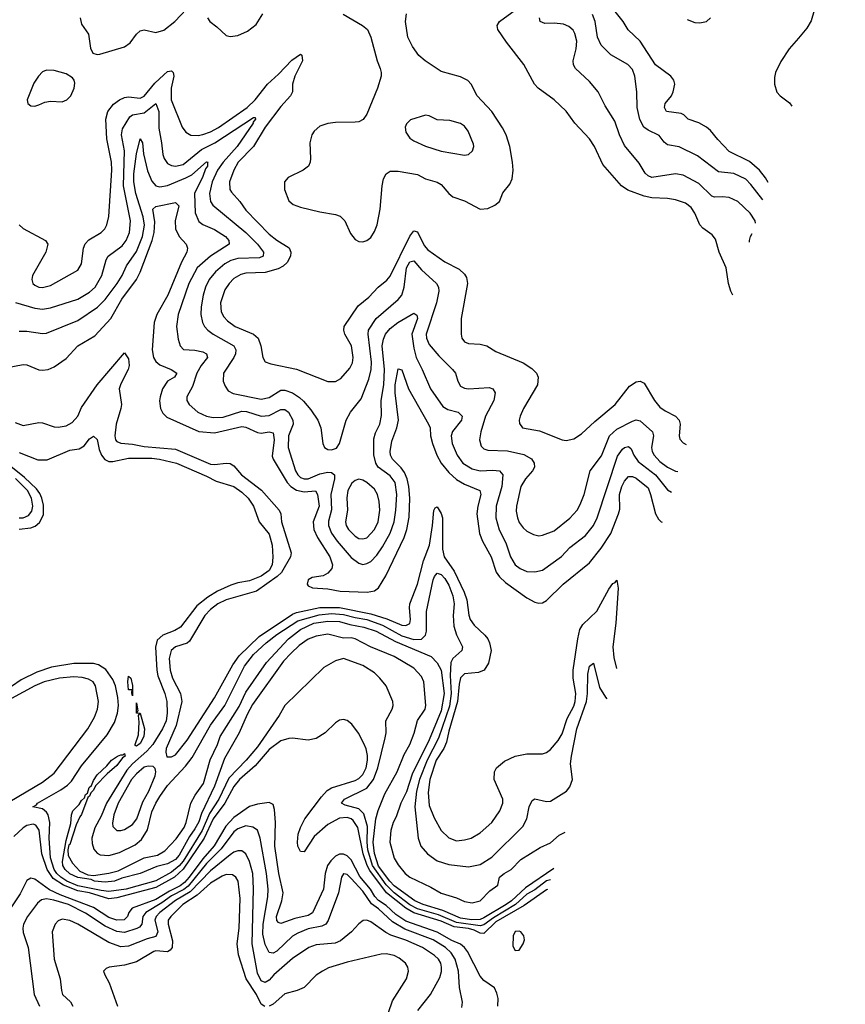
# Model space of a CAD drawing. Header units: inches. Extents: x 1305375 to 1407406, y 744550 to 841633.
# Tile 353 of 509: x 1396013 to 1400240, y 784200 to 789240. Entities that reach past the tile are written whole.
import ezdxf

# ---------------------------------------------------------------- set-up
doc = ezdxf.new("R2010")
doc.units = ezdxf.units.IN
doc.header["$MEASUREMENT"] = 0
doc.layers.add('B3798', color=7, linetype='Continuous')
doc.layers.add('B4708', color=7, linetype='Continuous')

msp = doc.modelspace()

# ---------------------------------------------------------------- linework, layer by layer
at = {"layer": 'B3798', "color": 5}
for points, elevation in [([(1396323.2, 789250), (1396330, 789216.3), (1396365.1, 789165.1), (1396374.8, 789094.8), (1396388.1, 789068.1), (1396410, 789060.9), (1396423.6, 789063.6), (1396550, 789101.5), (1396578, 789122), (1396610, 789165.2), (1396630, 789182.2), (1396650, 789187.2), (1396710, 789174), (1396750, 789186.4), (1396806.4, 789230), (1396867.1, 789292.9)], 1020), ([(1399664.4, 787829.4), (1399653.3, 787850), (1399641.4, 787890), (1399630.8, 787970), (1399594, 788050), (1399576.1, 788116.1), (1399558.6, 788138.6), (1399510, 788173.3), (1399495, 788190), (1399469.3, 788249.3), (1399450, 788278.7), (1399421.2, 788301.2), (1399370, 788318.3), (1399330, 788325.2), (1399250, 788327.5), (1399210, 788336.2), (1399126.7, 788366.7), (1399093.5, 788390), (1398997.9, 788497.9), (1398955.9, 788590), (1398930, 788629.7), (1398854.5, 788710), (1398810, 788772.4), (1398749.7, 788830), (1398667.6, 788890), (1398648.9, 788910), (1398594, 789010), (1398504.5, 789124.5), (1398460.9, 789190), (1398458, 789210), (1398469.7, 789230), (1398550.7, 789290)], 980), ([(1399844.6, 788406.6), (1399831.7, 788430), (1399800.4, 788470), (1399750, 788513.7), (1399645.6, 788565.6), (1399586.7, 788626.8), (1399550, 788672.8), (1399529.9, 788689.9), (1399490, 788711.6), (1399435.8, 788730), (1399412.9, 788752.9), (1399399.8, 788759.8), (1399324.7, 788770), (1399313.5, 788790), (1399318.5, 788810), (1399349.8, 788850), (1399358.4, 788870), (1399367.7, 788910), (1399362.4, 788930), (1399346.2, 788950), (1399268.7, 789008.7), (1399190, 789129.8), (1399127.5, 789187.5), (1399102.8, 789230), (1399025.5, 789325.5)], 920), ([(1396975, 789250), (1396985.7, 789230), (1397022.8, 789202.8), (1397070, 789159.1), (1397090, 789154.2), (1397130, 789158.8), (1397178.5, 789181.5), (1397224.4, 789215.6), (1397257.8, 789270)], 1020), ([(1397668.9, 789268.9), (1397768, 789210), (1397793.7, 789190), (1397810, 789150.8), (1397842.3, 789030), (1397858.9, 788990), (1397864, 788970), (1397862.8, 788950), (1397844.7, 788890), (1397790, 788757), (1397771.6, 788728.4), (1397750, 788717.4), (1397730, 788714.5), (1397630, 788714.2), (1397590, 788709.2), (1397550, 788694.5), (1397521.2, 788670), (1397509.3, 788650), (1397499, 788610), (1397502.5, 788530), (1397500.2, 788510), (1397491.1, 788490), (1397464.6, 788470), (1397387.4, 788432.6), (1397369.1, 788410), (1397367.8, 788370), (1397390, 788313.1), (1397413.3, 788293.3), (1397450, 788279.4), (1397550, 788255.5), (1397630, 788242.3), (1397653.5, 788233.5), (1397677.8, 788210), (1397705.8, 788145.8), (1397730, 788114.4), (1397750, 788104.2), (1397770, 788102.6), (1397790, 788108.9), (1397810, 788125.3), (1397830, 788156.3), (1397842.4, 788190), (1397859, 788270), (1397868.5, 788390), (1397875.3, 788424.7), (1397888.8, 788451.2), (1397910, 788463.8), (1397950, 788464.2), (1398050, 788446.9), (1398090, 788425.3), (1398150, 788407.4), (1398170, 788396.8), (1398210, 788350.2), (1398230, 788333.8), (1398290, 788312.1), (1398370, 788270.2), (1398410, 788273.6), (1398445.6, 788290), (1398469.7, 788310), (1398485.7, 788354.3), (1398522.7, 788397.3), (1398534.2, 788425.8), (1398539.3, 788470), (1398535.9, 788510), (1398521.7, 788590), (1398503.2, 788650), (1398485.6, 788685.6), (1398429.8, 788770), (1398355, 788850), (1398324.5, 788910), (1398308.1, 788928.1), (1398270, 788948.2), (1398170, 788974.8), (1398089.3, 789029.3), (1398057, 789057), (1398023.4, 789103.4), (1398000.9, 789150), (1397987.6, 789230), (1397992.5, 789270)], 1020), ([(1399779.7, 788198.9), (1399778.6, 788210), (1399752.3, 788250), (1399690, 788309.8), (1399645.2, 788330), (1399610, 788333.7), (1399570, 788330.7), (1399556.9, 788336.9), (1399490, 788402.1), (1399410, 788443.2), (1399370, 788451.3), (1399250, 788432.6), (1399230, 788441.3), (1399214.7, 788454.7), (1399185.2, 788505.2), (1399110, 788595.4), (1399083.7, 788650), (1399060.7, 788720.7), (1399010, 788798.7), (1398974.8, 788870), (1398930, 788923.5), (1398859.1, 788990), (1398849, 789009), (1398847.4, 789030), (1398862.4, 789090), (1398865.3, 789130), (1398855.6, 789170), (1398846.2, 789186.2), (1398824.6, 789204.6), (1398796.4, 789216.4), (1398750, 789222.6), (1398700.9, 789220.9), (1398677.6, 789230), (1398675, 789250)], 960), ([(1399816.9, 788317.8), (1399756.5, 788396.5), (1399730, 788423.4), (1399670, 788452.4), (1399590, 788460.7), (1399483.2, 788543.2), (1399390, 788588.2), (1399330, 788599.8), (1399313.3, 788613.3), (1399287.7, 788647.7), (1399230, 788674.2), (1399209.2, 788690), (1399188.8, 788728.8), (1399173.5, 788790), (1399172.3, 788870), (1399161.8, 788950), (1399150, 788985.6), (1399127.1, 789010), (1399039.4, 789059.4), (1398989.6, 789109.6), (1398970.8, 789150), (1398958.7, 789230), (1398945.8, 789265.8)], 940), ([(1399430, 789241.5), (1399470, 789226.3), (1399495.5, 789224.4), (1399530, 789230.2), (1399550, 789249)], 920), ([(1400000, 789145.6), (1399952.6, 789090), (1399910, 789026.6), (1399882.7, 788970), (1399876.8, 788943.2), (1399877, 788910), (1399890, 788868.3), (1399906.7, 788850), (1399954.7, 788814.7), (1399966.4, 788796.9)], 920), ([(1396010, 788190.2), (1396030, 788170.2), (1396144.6, 788110), (1396156.9, 788090), (1396146.4, 788050), (1396078.6, 787930), (1396074.3, 787910), (1396080.3, 787890), (1396090, 787880.9), (1396110, 787870.2), (1396130, 787868.8), (1396170, 787878.5), (1396310, 787958.3), (1396330, 787990.6), (1396339.9, 788070), (1396347.8, 788092.2), (1396366.7, 788113.3), (1396429.5, 788150.5), (1396449, 788170), (1396459.5, 788190), (1396468.4, 788231.6), (1396484.7, 788470), (1396482.2, 788510), (1396459, 788630), (1396454.1, 788730), (1396464.5, 788770), (1396492.8, 788807.2), (1396523.1, 788830), (1396550, 788840.9), (1396570, 788844.2), (1396630, 788838.8), (1396650, 788848.5), (1396705, 788915), (1396750, 788957.1), (1396770, 788974.3), (1396790, 788978.4), (1396798.3, 788970), (1396801.8, 788950), (1396788.5, 788890), (1396789, 788829), (1396845.5, 788690), (1396863.6, 788663.6), (1396888.3, 788648.3), (1396927.4, 788647.4), (1396950, 788652.2), (1396990, 788666.1), (1397030, 788687.3), (1397178.2, 788790), (1397218.5, 788830), (1397280.9, 788910), (1397338.3, 788961.7), (1397406.7, 789033.3), (1397450, 789064), (1397457.9, 789057.9), (1397460.6, 789030), (1397421.4, 788950), (1397410.1, 788910), (1397410.2, 788870), (1397399.8, 788850), (1397350, 788795.9), (1397270, 788690), (1397209.2, 788590.8), (1397131.6, 788510), (1397108.7, 788470), (1397087.5, 788410), (1397089.5, 788370), (1397096.6, 788356.6), (1397139.1, 788310), (1397170, 788265.4), (1397290, 788141.7), (1397330, 788110.6), (1397391.9, 788071.9), (1397401.4, 788050), (1397398.8, 788030), (1397382.7, 787997.3), (1397361.8, 787978.2), (1397335.5, 787964.5), (1397270, 787945.3), (1397170, 787943.2), (1397144.4, 787935.6), (1397110, 787915.6), (1397084.7, 787890), (1397063.2, 787856.8), (1397040.1, 787790), (1397044.8, 787744.8), (1397058.8, 787718.8), (1397077.5, 787697.5), (1397116.2, 787670), (1397210.2, 787630), (1397233.8, 787610), (1397247.6, 787570), (1397257.8, 787510), (1397269.1, 787489.1), (1397298.2, 787478.2), (1397430, 787450.2), (1397590, 787387.2), (1397630, 787388.1), (1397656.7, 787403.3), (1397703.6, 787456.4), (1397716, 787484), (1397720.2, 787510), (1397712.1, 787570), (1397677.7, 787630), (1397671.6, 787650), (1397674.8, 787670), (1397745.3, 787774.7), (1397801, 787819), (1397848.3, 787870), (1397893.4, 787906.6), (1397910, 787926.2), (1398010, 788131.8), (1398030, 788158.2), (1398050, 788154), (1398083.8, 788083.8), (1398101.7, 788061.7), (1398190, 788000.1), (1398262.5, 787962.5), (1398290, 787937.7), (1398299.8, 787919.8), (1398304.8, 787890), (1398272.6, 787710), (1398273.5, 787630), (1398276.9, 787610), (1398290, 787591.6), (1398310, 787582.5), (1398370, 787578.1), (1398404.4, 787570), (1398450, 787541.3), (1398590, 787483.2), (1398635, 787455), (1398658.5, 787430), (1398667.1, 787410), (1398663.2, 787370), (1398592.6, 787250), (1398574.9, 787210), (1398570.4, 787190), (1398572.2, 787172.2), (1398588, 787150), (1398674.9, 787134.9), (1398790, 787089.2), (1398810, 787086), (1398850, 787093.8), (1398890, 787119.1), (1398957.4, 787182.7), (1399062.4, 787270), (1399135.8, 787364.2), (1399170, 787385.6), (1399190, 787389.1), (1399210, 787379.5), (1399263, 787290), (1399290, 787255.9), (1399316.9, 787236.9), (1399370.1, 787210.1), (1399389.2, 787190), (1399394.8, 787170), (1399390.2, 787110.2), (1399392.8, 787092.8), (1399410, 787074.4), (1399426, 787065.9)], 980), ([(1395992.1, 787792.1), (1396090, 787763.3), (1396130, 787758.1), (1396170, 787764.2), (1396310, 787810.1), (1396370, 787845.2), (1396398.5, 787870), (1396432.6, 787930), (1396455.9, 788010), (1396466.3, 788030), (1396537.1, 788082.9), (1396557.7, 788110), (1396575, 788150), (1396580.4, 788210), (1396544.6, 788390), (1396548.6, 788568.6), (1396533.4, 788650), (1396538.5, 788681.5), (1396577.2, 788742.8), (1396590, 788753), (1396650, 788763.5), (1396710.6, 788810.6), (1396724.7, 788770), (1396724.7, 788684.7), (1396739.2, 788610), (1396745, 788550), (1396751.8, 788530), (1396770, 788504.1), (1396790, 788493), (1396810, 788489.6), (1396850, 788499.1), (1396944, 788576), (1397011.2, 788608.8), (1397210, 788739.7), (1397219.1, 788739.1), (1397220.2, 788730), (1397206.9, 788713.1), (1397207.7, 788710), (1397125.6, 788590), (1397054.6, 788510), (1397025.8, 788470), (1396997.7, 788410), (1396984.6, 788350), (1396989.5, 788310), (1397001.3, 788290), (1397170, 788150.6), (1397231.2, 788090), (1397260.8, 788050), (1397259.7, 788030), (1397239.8, 788020.2), (1397130, 788017.6), (1397093.4, 788006.6), (1397062.8, 787990), (1397015.3, 787950), (1396983.3, 787910), (1396964.1, 787870), (1396952, 787830), (1396941.6, 787770), (1396940.9, 787730), (1396949.5, 787690), (1396959.8, 787670), (1396976.8, 787650), (1397002.9, 787630), (1397108.5, 787570), (1397118.6, 787550), (1397117.8, 787530), (1397109.5, 787510), (1397056.8, 787430), (1397055.2, 787390), (1397064, 787364), (1397080.4, 787340.4), (1397105.9, 787325.9), (1397250, 787297.9), (1397290, 787306.2), (1397350, 787342.9), (1397370, 787344.1), (1397409, 787329), (1397445.7, 787305.7), (1397466.4, 787286.4), (1397503.4, 787243.4), (1397539.7, 787190), (1397554.3, 787150), (1397564.4, 787070), (1397573.4, 787050), (1397590, 787039.5), (1397610, 787038.7), (1397634.1, 787045.9), (1397649.6, 787070), (1397684.2, 787190), (1397706.4, 787230), (1397760.6, 787299.4), (1397800.9, 787399.1), (1397811.8, 787450), (1397814, 787486), (1397797.1, 787630), (1397798.9, 787650), (1397838.3, 787710), (1397950, 787807.9), (1397968.6, 787830), (1397981.8, 787870), (1397993.8, 787970), (1398010, 788000.8), (1398030, 788005.1), (1398070, 787958.9), (1398146.8, 787890), (1398156.6, 787870), (1398158, 787850), (1398146.6, 787790), (1398093.4, 787630), (1398096.2, 787610), (1398110, 787577.6), (1398158.7, 787518.7), (1398229.2, 787450), (1398243.6, 787430), (1398255.5, 787390), (1398270, 787364.4), (1398290, 787353.8), (1398310, 787350.2), (1398416.3, 787356.3), (1398435.3, 787350), (1398447.9, 787330), (1398440.5, 787290), (1398398.4, 787210), (1398373.8, 787130), (1398366.2, 787090), (1398376, 787056), (1398390, 787043.6), (1398410, 787036.9), (1398510, 787032.2), (1398593.5, 787013.5), (1398632.5, 786992.5), (1398646.9, 786970), (1398648.2, 786950), (1398639.2, 786930), (1398602, 786890), (1398577.9, 786850), (1398557.2, 786750), (1398555, 786724.9), (1398560.8, 786690), (1398570, 786665.5), (1398590, 786638.8), (1398610, 786622), (1398643.8, 786603.8), (1398670, 786598.4), (1398690, 786600.6), (1398750, 786623.2), (1398830, 786688.5), (1398866.3, 786730), (1398881.8, 786758.2), (1398902.9, 786810), (1398934, 786930), (1398992.1, 787007.9), (1399032.2, 787110), (1399070, 787143.3), (1399150, 787184.1), (1399170, 787191.8), (1399190, 787186.6), (1399252.7, 787130), (1399257.7, 787110), (1399247.6, 787050), (1399250.6, 787030), (1399260.6, 787010), (1399290, 786978.6), (1399330, 786950.1), (1399370, 786929.5), (1399382.8, 786927.6)], 960), ([(1396010, 787646), (1396050, 787645.3), (1396130, 787632.7), (1396150, 787635.1), (1396310, 787699.5), (1396411.2, 787768.8), (1396450, 787808.3), (1396511.8, 787890), (1396537.5, 787930), (1396560.2, 787979.8), (1396610, 788053.1), (1396642.1, 788130), (1396651.3, 788188.7), (1396645.7, 788230), (1396607.1, 788350), (1396597.3, 788410), (1396597.7, 788450), (1396610, 788554), (1396630, 788630.2), (1396641.7, 788610), (1396647.1, 788552.9), (1396666.6, 788466.6), (1396690, 788413.8), (1396710, 788389.5), (1396730, 788384.5), (1396770, 788391.8), (1396864.1, 788430), (1396894.6, 788445.4), (1396970, 788512.1), (1396978, 788510), (1396973.6, 788506.4), (1396974.3, 788490), (1396963.7, 788476.3), (1396950, 788437.8), (1396907.1, 788350), (1396911.5, 788251.5), (1396930, 788207.6), (1396951, 788191), (1397010, 788166.2), (1397065.8, 788130), (1397083.5, 788110), (1397084.5, 788090), (1396989.8, 788030.2), (1396921.3, 787970), (1396878.5, 787890), (1396824.1, 787730), (1396815.5, 787670), (1396824.2, 787604.2), (1396834.7, 787570), (1396851.8, 787551.8), (1396910, 787547.5), (1396950, 787539.2), (1396969, 787530), (1396974.3, 787510), (1396942.3, 787470), (1396919.3, 787430), (1396897.5, 787362.5), (1396869.1, 787310), (1396869.2, 787290), (1396881.2, 787270), (1396925.2, 787230), (1396968.8, 787210), (1397004, 787204), (1397054.4, 787205.6), (1397150, 787235.5), (1397173.5, 787233.5), (1397250, 787209.7), (1397290, 787214.6), (1397350, 787245.1), (1397370, 787245), (1397389.4, 787230), (1397411.6, 787190), (1397413.3, 787170), (1397388.6, 787110), (1397387.2, 787050), (1397425.5, 786930), (1397436.2, 786910), (1397450, 786896.6), (1397470, 786889), (1397490, 786890.1), (1397550, 786915.3), (1397590, 786924), (1397610, 786922.5), (1397625, 786910), (1397624.5, 786890), (1397605.1, 786810), (1397608.8, 786731.2), (1397593.6, 786673.6), (1397593.5, 786650), (1397610, 786611.8), (1397637.8, 786570), (1397710, 786487.1), (1397750, 786457.8), (1397770, 786451.9), (1397790, 786455.4), (1397810, 786467), (1397840.9, 786499.1), (1397870, 786540.9), (1397909.1, 786610.9), (1397930, 786668.8), (1397938.9, 786730), (1397943.6, 786810), (1397935.6, 786870), (1397910, 786905), (1397848.2, 786950), (1397836.2, 786970), (1397826.8, 787013.2), (1397825.8, 787094.2), (1397834.5, 787125.5), (1397856, 787170), (1397865.9, 787214.1), (1397864.3, 787290), (1397876.7, 787370), (1397881.2, 787450), (1397869.1, 787570.9), (1397875.4, 787604.6), (1397885.9, 787630), (1397910, 787659.1), (1397949, 787690), (1398030, 787736.8), (1398046.6, 787726.6), (1398048.8, 787710), (1398020.9, 787630), (1398030, 787558), (1398043.1, 787510), (1398074.2, 787450), (1398115.9, 787350), (1398179.6, 787259.7), (1398204.6, 787244.6), (1398258.4, 787230), (1398278.9, 787210), (1398274.3, 787190), (1398228.3, 787131.7), (1398222.7, 787110), (1398227.5, 787070), (1398253, 787010), (1398281.6, 786970), (1398330, 786940.4), (1398370, 786930.1), (1398434.6, 786934.6), (1398470, 786931.3), (1398486.6, 786910), (1398480.7, 786850), (1398453, 786750), (1398451.1, 786690), (1398467.8, 786627.8), (1398501.7, 786561.7), (1398525.1, 786490), (1398550.2, 786450), (1398574.9, 786430), (1398610, 786415.5), (1398650, 786413.1), (1398690, 786422.7), (1398787.5, 786492.4), (1398830, 786538.3), (1398910, 786600.2), (1398950, 786651.3), (1398969.9, 786690), (1399074.3, 787005.7), (1399098.8, 787041.2), (1399110, 787050.8), (1399130, 787055), (1399143.1, 787043.1), (1399157.6, 787010), (1399179, 786979), (1399267.8, 786910), (1399330, 786832.7), (1399349.8, 786821.8)], 940), ([(1395950, 787458.8), (1396030, 787475), (1396050, 787473.4), (1396110, 787447.8), (1396130, 787445.5), (1396159.3, 787450), (1396190, 787463.5), (1396250, 787505), (1396310.9, 787570), (1396398.2, 787621.8), (1396480.2, 787710), (1396536.5, 787810), (1396610.9, 787909.1), (1396630, 787947), (1396691.1, 788108.9), (1396700.9, 788150), (1396704.4, 788204.4), (1396695.3, 788270), (1396710, 788284.1), (1396810, 788304.2), (1396827.1, 788287.1), (1396809.5, 788210.5), (1396810.9, 788170), (1396829.6, 788129.6), (1396864.4, 788090), (1396872.4, 788070), (1396869.2, 788050), (1396840.8, 787999.2), (1396772.1, 787830), (1396714.9, 787730), (1396700.5, 787690), (1396691.7, 787550), (1396698.3, 787510), (1396709.8, 787489.8), (1396730, 787473.1), (1396788.8, 787450), (1396816.8, 787430), (1396805.5, 787410), (1396770, 787389.1), (1396744.8, 787350), (1396731.2, 787310), (1396729.1, 787289.1), (1396734, 787250), (1396745.6, 787225.6), (1396765.4, 787205.4), (1396930, 787131.8), (1397010, 787124.8), (1397150, 787156.7), (1397170, 787154.1), (1397230, 787126.6), (1397250, 787123.7), (1397290, 787129.5), (1397310, 787124.6), (1397316.1, 787090), (1397306.3, 787006.3), (1397311.2, 786990), (1397381.7, 786870), (1397400.6, 786850), (1397430, 786831.7), (1397470, 786823.7), (1397527.8, 786827.8), (1397538.3, 786810), (1397546.7, 786750), (1397514.8, 786670), (1397518.9, 786630), (1397537.2, 786590), (1397599.9, 786490), (1397614.6, 786450), (1397611.3, 786430), (1397590, 786406.1), (1397566.6, 786393.4), (1397510, 786385.2), (1397490, 786372.4), (1397485.1, 786350), (1397490, 786342.4), (1397511.5, 786331.5), (1397590, 786327.1), (1397654.2, 786314.3), (1397791.1, 786308.9), (1397830, 786316.2), (1397850, 786331.9), (1397887.7, 786392.3), (1397981.1, 786590), (1397995.5, 786630), (1398006.8, 786693.2), (1398011.1, 786790), (1398005.7, 786850), (1397996.6, 786890), (1397982.6, 786922.6), (1397966, 786946), (1397920.8, 786990), (1397911.8, 787010), (1397909.9, 787030), (1397917.8, 787082.2), (1397944.5, 787150), (1397952.3, 787190), (1397934.8, 787330), (1397936.1, 787370), (1397950, 787453.4), (1397970, 787447.2), (1398004.2, 787350), (1398106.6, 787170), (1398115.2, 787150), (1398116.6, 787110), (1398127.1, 787070), (1398148.7, 787010), (1398171.5, 786970), (1398210, 786921.5), (1398250, 786885.7), (1398290, 786861.5), (1398369.5, 786829.5), (1398373.4, 786810), (1398358.1, 786750), (1398353.1, 786710), (1398366.3, 786610), (1398382.7, 786570), (1398426.5, 786490), (1398452.1, 786412.1), (1398468.7, 786388.7), (1398499.4, 786359.4), (1398610, 786279.8), (1398650, 786258.5), (1398670, 786252.9), (1398690, 786254.2), (1398710, 786266), (1398795.3, 786350), (1398930, 786459.7), (1398990, 786534), (1399039.4, 786610), (1399079.2, 786710), (1399084.9, 786735.1), (1399084.5, 786810), (1399095.4, 786850), (1399110, 786877.7), (1399130, 786901.4), (1399150, 786902.2), (1399170, 786892.5), (1399230, 786843.5), (1399243.3, 786810), (1399268.6, 786710), (1399283.1, 786683.1), (1399296.5, 786670), (1399301.6, 786667.5)], 920), ([(1399749.1, 788100.8), (1399749.1, 788110), (1399755.2, 788130), (1399762.9, 788144.9)], 960), ([(1395990, 787177.7), (1396030, 787163), (1396110, 787178), (1396130, 787175.6), (1396190, 787155), (1396210, 787154.1), (1396250, 787161.7), (1396282.1, 787177.9), (1396309.9, 787210), (1396330, 787254.4), (1396410, 787370.8), (1396550, 787534), (1396570, 787503.8), (1396572.6, 787470), (1396568.1, 787450), (1396530, 787376.4), (1396521.6, 787350), (1396533.7, 787270), (1396531.4, 787250), (1396506, 787170), (1396500.1, 787110), (1396503.1, 787090), (1396510, 787080.2), (1396530, 787071.9), (1396590, 787067.7), (1396650, 787055.8), (1396810, 787042.2), (1396990, 786965.5), (1397010, 786962.7), (1397070.5, 786970.5), (1397090, 786968.9), (1397110, 786955.4), (1397147.9, 786910), (1397251.5, 786831.5), (1397341.1, 786730), (1397350.6, 786710), (1397352.6, 786670), (1397402.5, 786510), (1397399.1, 786490), (1397353.9, 786410), (1397331.8, 786390), (1397224.7, 786315.3), (1397070, 786270.8), (1397026.7, 786250), (1396990, 786221.5), (1396961.2, 786190), (1396882.1, 786057.9), (1396870, 786048.8), (1396810, 786029.9), (1396787.9, 786010), (1396778.1, 785970), (1396782.9, 785910), (1396794.5, 785870), (1396836.1, 785790), (1396842.8, 785750), (1396813.8, 785626.2), (1396763.3, 785510), (1396760.6, 785490), (1396766.8, 785466.8), (1396790, 785465.8), (1396810, 785476.9), (1396870, 785552.4), (1397010, 785768.6), (1397103.3, 785936.7), (1397136.6, 785983.4), (1397238.2, 786081.8), (1397410, 786196.9), (1397430, 786205.2), (1397549.5, 786230.5), (1397650, 786231.4), (1397810, 786198.5), (1397892.3, 786172.3), (1397970, 786139.9), (1397990, 786138.4), (1398010, 786148.3), (1398013.9, 786170), (1398008.6, 786230), (1398010.8, 786250), (1398050.3, 786350), (1398080.9, 786470), (1398111.8, 786550), (1398127.2, 786650), (1398132.5, 786727.5), (1398139.5, 786740.5), (1398150, 786746.4), (1398170, 786712.9), (1398177.1, 786690), (1398177.9, 786530), (1398186.7, 786490), (1398237.6, 786417.6), (1398288.1, 786310), (1398301.8, 786270), (1398312.4, 786192.4), (1398319.5, 786170), (1398340.3, 786140.3), (1398394, 786090), (1398409.3, 786070), (1398419, 786050), (1398426, 786010), (1398413.7, 785946.3), (1398390.3, 785910), (1398361.7, 785898.3), (1398290, 785891.1), (1398270, 785871.7), (1398262.3, 785837.7), (1398254.4, 785750), (1398210, 785597.3), (1398198.7, 785541.3), (1398184.2, 785510), (1398145.8, 785450), (1398113, 785350), (1398103.8, 785283.8), (1398110, 785217.6), (1398134.2, 785154.2), (1398170.1, 785090.1), (1398210, 785051.2), (1398250, 785037.4), (1398290, 785040.9), (1398324.5, 785050), (1398370, 785077.1), (1398430, 785130.2), (1398470.8, 785190), (1398487.2, 785230), (1398485.7, 785250), (1398442.4, 785350), (1398443.2, 785390), (1398454.6, 785410), (1398495.5, 785444.5), (1398550, 785469.4), (1398610, 785481.6), (1398690, 785481.3), (1398710, 785488.9), (1398730, 785504.9), (1398770, 785550.3), (1398790, 785584.2), (1398816.4, 785663.6), (1398850, 785725.4), (1398857.5, 785750), (1398859.6, 785790), (1398847, 785870), (1398846.8, 785910), (1398869.9, 786070), (1398881.3, 786118.7), (1398895.8, 786144.2), (1398967.1, 786212.9), (1399030, 786325.4), (1399050, 786353.2), (1399061.4, 786358.6), (1399070, 786370.4), (1399077.8, 786330), (1399065.7, 786150), (1399050.1, 786030), (1399055.3, 785975.3), (1399068, 785919.2)], 880), ([(1396010, 787024.9), (1396106.4, 786986.4), (1396153.6, 786986.4), (1396270, 787035.6), (1396317.2, 787042.7), (1396342.2, 787057.8), (1396370, 787093.7), (1396390, 787108.2), (1396410, 787090.8), (1396419.8, 787039.8), (1396432.4, 787010), (1396449, 786989), (1396470, 786977.6), (1396490, 786977.9), (1396570, 786995.7), (1396690, 786995.1), (1396728.4, 786990), (1396815.3, 786970), (1396970, 786903.4), (1397018.2, 786878.2), (1397110, 786849.5), (1397150, 786821.1), (1397182.1, 786790), (1397209.4, 786750), (1397238.7, 786670), (1397290, 786606.9), (1397305.9, 786550), (1397309.1, 786489.1), (1397305.7, 786450), (1397290, 786419.9), (1397250, 786391.4), (1397190, 786368.1), (1397130, 786357.6), (1397094.2, 786345.8), (1397026, 786314), (1396976, 786284), (1396920.5, 786239.5), (1396835.7, 786130), (1396806.8, 786113.2), (1396746.3, 786090), (1396716.3, 786063.7), (1396707.4, 786027.4), (1396714.9, 785910), (1396720.7, 785880.7), (1396756.3, 785790), (1396766, 785750), (1396768.5, 785690), (1396761.9, 785650), (1396744.3, 785610), (1396695.2, 785530), (1396664.6, 785495.4), (1396589.7, 785430.3), (1396562, 785398), (1396456.8, 785230), (1396430, 785163.6), (1396397.2, 785102.8), (1396382.3, 785050), (1396383.5, 785023.5), (1396393.1, 784993.1), (1396410, 784973.1), (1396425.5, 784965.5), (1396470, 784961.8), (1396523.9, 784976.1), (1396603.8, 785016.2), (1396635.9, 785044.1), (1396666.4, 785093.6), (1396690, 785184.4), (1396709.6, 785230), (1396730, 785263.9), (1396770, 785320.4), (1396861.6, 785418.4), (1396896.7, 785463.3), (1396990, 785627.9), (1397063.8, 785730), (1397163.9, 785930), (1397210, 785989.7), (1397274.6, 786050), (1397330, 786092.7), (1397437.2, 786162.8), (1397545.9, 786194.1), (1397610, 786200.3), (1397670, 786195.3), (1397730, 786179.3), (1397790.2, 786169.8), (1397870, 786140.7), (1397970, 786085.8), (1398030, 786067.5), (1398070, 786068.2), (1398090.6, 786090), (1398094.9, 786110), (1398094.9, 786210), (1398130, 786372.7), (1398136, 786390), (1398150, 786406.5), (1398170, 786399.5), (1398190, 786379.5), (1398210, 786345.5), (1398229.7, 786290), (1398237.4, 786250), (1398231.7, 786190), (1398236.1, 786136.1), (1398250, 786091.3), (1398279.8, 786030), (1398276.3, 786010), (1398230.1, 785969.9), (1398220.6, 785950), (1398217.4, 785882.6), (1398221.2, 785790), (1398213.3, 785726.7), (1398157.4, 785562.6), (1398099.3, 785450), (1398060, 785350), (1398044.4, 785290), (1398035.9, 785210), (1398052.4, 785050), (1398066.5, 785010), (1398100.2, 784970), (1398150, 784935), (1398210, 784915.1), (1398310, 784902.8), (1398370, 784915.5), (1398430, 784953.4), (1398588.4, 785110), (1398609.2, 785150), (1398621.5, 785210), (1398637.5, 785242.5), (1398650, 785251.5), (1398710, 785238.3), (1398730, 785239.8), (1398811.8, 785290), (1398830, 785312.3), (1398843.9, 785350), (1398833.6, 785430), (1398838.4, 785470), (1398864.7, 785610), (1398914.9, 785750), (1398920.3, 785790), (1398922.5, 785890), (1398929.9, 785930), (1398950, 785946.8), (1398981.8, 785821.8), (1399011.7, 785771.7), (1399019.4, 785763.3)], 860), ([(1396010, 786631.6), (1396070, 786638.2), (1396092.2, 786647.8), (1396114.6, 786665.4), (1396134, 786706), (1396135.4, 786755.4), (1396127, 786790), (1396115.3, 786815.3), (1396098.4, 786838.4), (1396037, 786897), (1395959.5, 786959.5)], 860), ([(1396010, 786689.1), (1396030, 786690.6), (1396057.8, 786702.2), (1396075.4, 786724.6), (1396080.7, 786750), (1396074, 786790), (1396052.4, 786830), (1395990.6, 786890.6)], 880), ([(1398748.3, 784895.2), (1398603.2, 784796.8), (1398531.7, 784730), (1398504.4, 784710), (1398390, 784641.9), (1398370, 784634), (1398328.2, 784631.8), (1398270, 784640.2), (1398179.6, 784679.6), (1398079.3, 784710), (1398035.2, 784730), (1397930, 784806.9), (1397907.7, 784830), (1397850, 784907.6), (1397830, 784972.1), (1397822.1, 785030), (1397835.8, 785150), (1397847.6, 785192.4), (1397882.6, 785277.4), (1397945.5, 785390), (1397980.9, 785479.1), (1398010.9, 785530), (1398032.7, 785587.3), (1398050, 785653.1), (1398088.7, 785710), (1398092.6, 785730), (1398081.9, 785850), (1398070, 785878.2), (1398030, 785920.2), (1397930, 785979.9), (1397809.6, 786029.6), (1397730, 786070.4), (1397710, 786075.8), (1397670, 786074.6), (1397590, 786093.8), (1397530, 786083.9), (1397490, 786069.4), (1397444.3, 786035.6), (1397402.6, 785997.4), (1397364.3, 785955.7), (1397205.5, 785734.5), (1397177.1, 785682.9), (1397135.7, 785590), (1397061.7, 785458.3), (1397010, 785315.9), (1396943.6, 785176.4), (1396930, 785134), (1396910, 785097.4), (1396881.4, 785058.6), (1396830, 784962.7), (1396810, 784940.9), (1396770, 784918.8), (1396715.1, 784904.9), (1396630, 784869.1), (1396535.3, 784844.7), (1396498.7, 784830), (1396450, 784824.9), (1396395.6, 784830), (1396377.9, 784837.9), (1396310.9, 784849.1), (1396270, 784868.1), (1396245.4, 784890), (1396234.5, 784910), (1396231.6, 784930), (1396250, 785038.8), (1396274.1, 785125.9), (1396278.1, 785170), (1396285.2, 785190), (1396318, 785222), (1396330, 785243.1), (1396344, 785256), (1396350, 785274.3), (1396359.4, 785280.6), (1396368.8, 785310), (1396380.4, 785319.6), (1396390, 785346), (1396410, 785374.7), (1396458.9, 785421.1), (1396482, 785450), (1396513.6, 785470), (1396530, 785476.8), (1396543.3, 785476.7), (1396550, 785482.8), (1396552.8, 785470), (1396539.4, 785460.6), (1396510, 785421.5), (1396460.6, 785379.4), (1396401.4, 785318.6), (1396390, 785296.3), (1396377, 785283), (1396370, 785264.7), (1396361.4, 785258.6), (1396330, 785171.5), (1396320.3, 785159.7), (1396301.8, 785118.2), (1396270, 785017.4), (1396264, 785016), (1396258.6, 784990), (1396261.8, 784961.8), (1396282.9, 784922.9), (1396321.2, 784881.2), (1396362.5, 784862.5), (1396390, 784859.2), (1396470, 784871), (1396516.9, 784883.1), (1396650, 784948.8), (1396717.6, 784962.4), (1396755.1, 784984.9), (1396813.7, 785046.3), (1396854.9, 785105.1), (1396865.8, 785130), (1396889.5, 785230), (1396910.5, 785270), (1396954.1, 785330), (1396988.2, 785451.8), (1397026, 785530), (1397039.2, 785570), (1397136.4, 785723.6), (1397170, 785797), (1397276.9, 785950), (1397389, 786070), (1397450, 786119), (1397518.6, 786150), (1397590, 786160.9), (1397650, 786158.9), (1397703.1, 786143.1), (1397774, 786130), (1397837.7, 786110), (1397937.2, 786057.2), (1398119.9, 785979.9), (1398150, 785948.1), (1398171.6, 785910), (1398185.5, 785790), (1398170, 785701.6), (1398110, 785554.1), (1398021.6, 785378.4), (1397992.9, 785287.1), (1397964.5, 785230), (1397940.9, 785159.1), (1397924.3, 785130), (1397912.8, 785090), (1397907.7, 785030), (1397930, 784947.6), (1397950, 784913.4), (1397986, 784870), (1398010.3, 784850), (1398118.7, 784798.7), (1398170, 784768.6), (1398250, 784744), (1398290, 784726.3), (1398330, 784719.4), (1398369.7, 784730), (1398419.3, 784780.7), (1398460.9, 784810), (1398469.7, 784850), (1398492.7, 784870), (1398529.8, 784890.2), (1398578.3, 784941.7), (1398678, 785002), (1398730, 785026.2), (1398774.6, 785065.4), (1398806.5, 785081.4)], 840), ([(1398730, 784836.3), (1398710, 784831.3), (1398650, 784786), (1398610, 784763.5), (1398551.2, 784710), (1398438, 784642), (1398390, 784607.3), (1398370, 784601.9), (1398250, 784619.2), (1398157.6, 784657.6), (1398048.8, 784688.8), (1398010, 784708.7), (1397930, 784770.6), (1397890, 784811.7), (1397819.1, 784910), (1397796.1, 784990), (1397791.8, 785030), (1397793.7, 785110), (1397774.7, 785174.7), (1397750, 785200.3), (1397679.5, 785219.5), (1397659.7, 785230), (1397675, 785250), (1397790, 785306.5), (1397824.2, 785350), (1397845.9, 785410), (1397884.6, 785564.6), (1397888.8, 785590), (1397887.6, 785650), (1397920.7, 785710), (1397925.3, 785730), (1397923.5, 785750), (1397888.5, 785830), (1397857.4, 785870), (1397830, 785896.4), (1397770, 785934.2), (1397670, 785969.1), (1397630, 785958.7), (1397570, 785923.2), (1397370.1, 785730), (1397341.1, 785678.9), (1397230, 785517.6), (1397172.8, 785450), (1397082.8, 785357.2), (1397031.6, 785250), (1396984.3, 785175.7), (1396946.6, 785090), (1396850, 784932.3), (1396830, 784909), (1396790, 784876.4), (1396710, 784831.9), (1396557.7, 784790), (1396470, 784777.5), (1396430, 784781.9), (1396310, 784806.9), (1396254.3, 784830), (1396223.3, 784850), (1396202.5, 784870), (1396189.6, 784890), (1396170, 784950.1), (1396163.2, 785050), (1396167.4, 785130), (1396159.1, 785170), (1396150, 785183.6), (1396130, 785199.6), (1396079.5, 785210), (1396098.5, 785221.5), (1396103.5, 785230), (1396223, 785297), (1396258.1, 785321.9), (1396277.4, 785342.6), (1396330, 785421.2), (1396460.3, 785579.7), (1396498.3, 785641.7), (1396512.9, 785690), (1396519.1, 785730), (1396516, 785770), (1396503.6, 785830), (1396490, 785862.6), (1396453.2, 785913.2), (1396416.8, 785936.8), (1396390, 785944.1), (1396290, 785944.6), (1396175.2, 785924.8), (1396100.8, 785899.2), (1396019.8, 785860.2), (1395970, 785825.9)], 860), ([(1395962, 785238), (1396130, 785336.1), (1396190, 785383.7), (1396361.7, 785610), (1396395.3, 785670), (1396410.5, 785710), (1396415.7, 785750), (1396401.1, 785830), (1396388.8, 785850), (1396364.3, 785864.3), (1396332.4, 785872.4), (1396290, 785875.9), (1396216.4, 785870), (1396138.2, 785850), (1396089.5, 785830), (1395970, 785764.7)], 880), ([(1398714.4, 784786.6), (1398710, 784785.2), (1398595, 784705), (1398450, 784621.7), (1398390, 784562.5), (1398370, 784563.6), (1398339.1, 784579.1), (1398310, 784587.2), (1398236.8, 784596.8), (1398170, 784625.6), (1398030, 784668.1), (1397990, 784691.2), (1397891.2, 784771.2), (1397805.1, 784885.1), (1397791.5, 784910), (1397771, 784970), (1397744.3, 785104.3), (1397720.1, 785140.1), (1397709.3, 785149.3), (1397690, 785155.3), (1397650, 785152.8), (1397590, 785120.3), (1397521.2, 785058.8), (1397470, 784981), (1397450, 784981.7), (1397437.5, 785010), (1397434.4, 785030), (1397438.9, 785070), (1397450, 785104.7), (1397472.1, 785150), (1397557.6, 785262.4), (1397586.6, 785293.4), (1397610, 785307.9), (1397730, 785345.5), (1397750, 785356.4), (1397770, 785376.3), (1397786.4, 785410), (1397794.2, 785450), (1397793.9, 785473.9), (1397786.9, 785506.9), (1397775.1, 785535.1), (1397747.9, 785587.9), (1397713.2, 785633.2), (1397690, 785653), (1397670, 785656.9), (1397650, 785653.6), (1397630, 785640.5), (1397576.5, 785590), (1397530, 785560.5), (1397490, 785552.4), (1397410, 785562.4), (1397390, 785560.8), (1397350, 785548.1), (1397290, 785504.5), (1397218.9, 785421.1), (1397138.9, 785350), (1397110, 785314.7), (1397062.3, 785230), (1397003, 785150), (1396957.5, 785050), (1396850, 784891.7), (1396806.2, 784850), (1396710, 784798.5), (1396510, 784744), (1396470, 784740.2), (1396370, 784769.7), (1396310, 784780.3), (1396236.4, 784810), (1396184.6, 784844.6), (1396153.8, 784890), (1396125.3, 784970), (1396111.8, 785091.8), (1396096.2, 785116.2), (1396081.3, 785121.3), (1396050, 785115.4), (1396030, 785103.9), (1395982, 785058)], 880), ([(1398461.5, 784190), (1398462, 784230), (1398456.4, 784256.4), (1398443.8, 784283.8), (1398390, 784321), (1398370, 784343.1), (1398305.1, 784470), (1398290.8, 784490.8), (1398270, 784508.3), (1398226.2, 784526.2), (1398150, 784569.1), (1397990, 784625.5), (1397939, 784659), (1397890, 784705.2), (1397850, 784731), (1397831.3, 784751.3), (1397808.5, 784790), (1397754.3, 784854.3), (1397710, 784939.1), (1397690, 784960.3), (1397670, 784968.8), (1397650, 784967.6), (1397630, 784958.4), (1397605.2, 784934.8), (1397589.6, 784910.4), (1397577.4, 784870), (1397568.1, 784790), (1397512.3, 784667.7), (1397490, 784654.3), (1397420.8, 784639.2), (1397350, 784613.4), (1397337.7, 784617.7), (1397328.7, 784628.7), (1397328, 784650), (1397355.7, 784730), (1397362.1, 784770), (1397340.4, 784870), (1397318.3, 785010), (1397322.3, 785130), (1397317.8, 785197.8), (1397310, 785222.9), (1397290, 785232.4), (1397230, 785224.3), (1397190, 785212.3), (1397110, 785156.5), (1397068.3, 785111.7), (1397008.9, 785011.1), (1396950, 784944.8), (1396881.3, 784850), (1396856.7, 784823.3), (1396834, 784806), (1396780.4, 784779.6), (1396710, 784736.6), (1396588.1, 784691.9), (1396571.7, 784670), (1396564.9, 784650), (1396547.5, 784632.5), (1396510, 784629.9), (1396470, 784643.8), (1396390, 784696.1), (1396220.8, 784760.7), (1396166.2, 784786.2), (1396090, 784839.9), (1396070, 784845.7), (1396050, 784833.1), (1396014.5, 784765.5), (1395950, 784668.4)], 920), ([(1398276.5, 784183.5), (1398280.2, 784210), (1398265.4, 784285.4), (1398260.1, 784370), (1398243, 784430), (1398222.8, 784462.8), (1398192.4, 784490), (1398130, 784529.6), (1397983.9, 784583.9), (1397921.4, 784621.4), (1397850, 784688), (1397814.7, 784714.7), (1397770, 784778.5), (1397710, 784844), (1397690, 784863.7), (1397673.1, 784866.9), (1397670, 784866.9), (1397660.6, 784850), (1397644.6, 784770), (1397591.5, 784628.5), (1397579.8, 784610), (1397559.9, 784600.1), (1397490, 784585.8), (1397436.4, 784563.6), (1397410, 784547.8), (1397330, 784472.2), (1397310, 784461.1), (1397290, 784464.4), (1397270, 784506.4), (1397258.4, 784558.4), (1397260, 784610), (1397283.4, 784750), (1397285.6, 784790), (1397277.1, 784870), (1397244.4, 785050), (1397230, 785090.7), (1397206.3, 785106.3), (1397170, 785113), (1397130, 785098.5), (1397110, 785082.3), (1397044.8, 784995.2), (1396970, 784920.5), (1396875, 784805), (1396852.6, 784787.4), (1396790, 784755), (1396741.2, 784718.8), (1396658, 784670), (1396643.9, 784650), (1396639, 784610), (1396625.8, 784594.2), (1396612.3, 784587.7), (1396550, 784567.6), (1396510, 784572.2), (1396450, 784599.9), (1396350, 784666.4), (1396263, 784710), (1396187.5, 784732.5), (1396150, 784739), (1396125.2, 784734.8), (1396103.2, 784716.8), (1396052.9, 784650), (1396032.5, 784610), (1396028.1, 784590), (1396030, 784568), (1396056, 784490), (1396087, 784250), (1396113.8, 784190)], 940), ([(1398051.3, 784168.7), (1398116.2, 784250), (1398163.1, 784336.9), (1398171.7, 784368.3), (1398171.8, 784390), (1398168.3, 784410), (1398157.5, 784430), (1398137.4, 784450), (1398074.5, 784490), (1397990, 784528.5), (1397912.9, 784552.9), (1397886.7, 784566.7), (1397810, 784621.2), (1397790, 784629.7), (1397771.7, 784628.3), (1397750, 784611.5), (1397711.7, 784570), (1397655.1, 784524.9), (1397628.1, 784511.9), (1397530, 784503.4), (1397493.1, 784490), (1397410, 784434.3), (1397314.4, 784350), (1397290, 784322.7), (1397270, 784310.6), (1397250, 784319.9), (1397230, 784359.7), (1397202.4, 784510), (1397210.3, 784790.3), (1397206.8, 784870), (1397190.2, 784930.2), (1397170, 784969.8), (1397150, 784985), (1397130, 784985.9), (1397110, 784979), (1397090, 784965.1), (1396990, 784883), (1396884.8, 784775.2), (1396810, 784731.3), (1396730, 784669.9), (1396711.3, 784650), (1396705, 784630), (1396719.5, 784570), (1396710, 784547), (1396664.7, 784535.3), (1396570, 784497.3), (1396530, 784494.5), (1396470, 784515.8), (1396310, 784609.9), (1396270, 784628.4), (1396230, 784635.4), (1396210, 784627.4), (1396193.6, 784610), (1396179.8, 784570), (1396189.5, 784430), (1396219.7, 784330), (1396226.2, 784270), (1396232.4, 784250), (1396272.3, 784212.3), (1396284.3, 784190)], 960), ([(1397268, 784188), (1397250, 784201.3), (1397224.6, 784250), (1397171.8, 784330), (1397132.8, 784452.8), (1397127.1, 784510), (1397136.4, 784590), (1397142, 784742), (1397130.6, 784830.6), (1397119.8, 784850), (1397102.7, 784862.7), (1397070, 784863.6), (1397050, 784856), (1396990, 784819.3), (1396921.1, 784758.9), (1396848.2, 784710), (1396786.2, 784650), (1396773.5, 784630), (1396772.7, 784610), (1396795.4, 784524.6), (1396793.3, 784490), (1396783.9, 784476.1), (1396770, 784467.9), (1396710, 784472.8), (1396699.5, 784470), (1396610, 784418), (1396550, 784400.8), (1396470.3, 784389.7), (1396456.1, 784383.9), (1396442, 784370), (1396448, 784350), (1396470.2, 784310.2), (1396513.2, 784190)], 980), ([(1397901.4, 784158.6), (1397922.3, 784217.7), (1397993.5, 784330), (1398003.8, 784370), (1398000.3, 784390), (1397988.5, 784410), (1397955.9, 784435.9), (1397929.3, 784449.3), (1397890, 784457.7), (1397864.4, 784455.6), (1397690, 784415.3), (1397594.3, 784385.7), (1397562.6, 784370), (1397530, 784348.7), (1397470, 784286.3), (1397432.7, 784270), (1397370, 784253.1), (1397310, 784201), (1397290, 784190.6)], 980)]:
    msp.add_lwpolyline(points, dxfattribs=dict(at, elevation=elevation))
for points, elevation in [([(1396150, 788982), (1396130, 788972.4), (1396108.8, 788951.2), (1396085.8, 788914.2), (1396051.7, 788830), (1396054.4, 788810), (1396070, 788799.6), (1396090, 788797.6), (1396110, 788804.1), (1396142.2, 788817.8), (1396170, 788823.5), (1396230, 788819.7), (1396254.7, 788830), (1396274, 788850), (1396292.2, 788890), (1396294.8, 788914.8), (1396292, 788930), (1396282.9, 788942.9), (1396250, 788962.6), (1396190, 788979.8)], 1020), ([(1398090, 788751.2), (1398013.6, 788726.4), (1397992.5, 788707.5), (1397986.7, 788690), (1397990, 788664.9), (1398010, 788633.4), (1398030, 788619.7), (1398090, 788592.7), (1398170, 788566.7), (1398290, 788547.1), (1398310, 788550.3), (1398331.9, 788568.1), (1398338.3, 788590), (1398336.9, 788603.1), (1398309.7, 788670), (1398290, 788695.1), (1398270, 788708.4), (1398215.8, 788724.2), (1398150, 788727.1), (1398110, 788748)], 1040), ([(1397750, 786887.2), (1397730, 786881.6), (1397712.7, 786867.3), (1397692.5, 786830), (1397688.2, 786791.8), (1397690.5, 786730), (1397680.6, 786670), (1397684.8, 786650), (1397696.4, 786630), (1397730, 786595.7), (1397750, 786584.5), (1397770, 786581.7), (1397790, 786588.1), (1397829.3, 786630), (1397848, 786670), (1397856.3, 786730), (1397853, 786773), (1397844.9, 786810), (1397830, 786837.4), (1397790, 786870.6), (1397770, 786882.6)], 960), ([(1396590, 785778), (1396586.6, 785793.4), (1396589.2, 785809.2), (1396569.9, 785810), (1396566.5, 785850), (1396570, 785878.8), (1396581, 785870), (1396590, 785832)], 840), ([(1396610, 785521.3), (1396603.9, 785523.9), (1396603.5, 785530), (1396621.2, 785578.8), (1396624.5, 785644.5), (1396621.6, 785678.4), (1396628, 785688), (1396610, 785689.5), (1396610, 785742.8), (1396618.4, 785701.6), (1396612, 785692), (1396630, 785690.5), (1396651.6, 785610), (1396648.4, 785570), (1396630, 785535.6)], 840), ([(1396670, 785419.5), (1396650, 785413), (1396610, 785379.1), (1396585.4, 785350), (1396516.6, 785230), (1396494.6, 785170), (1396487.6, 785127.6), (1396490.2, 785110.2), (1396499.2, 785099.2), (1396510, 785090.3), (1396530, 785089.2), (1396550, 785094.7), (1396590, 785120.9), (1396613.1, 785150), (1396643.8, 785236.2), (1396674.3, 785290), (1396705.6, 785370), (1396709.8, 785390), (1396706.7, 785406.7), (1396696.3, 785416.3)], 880), ([(1398570, 784574.4), (1398550, 784572.5), (1398538.8, 784550), (1398537.6, 784497.6), (1398550, 784474.8), (1398570, 784477.3), (1398591.3, 784510), (1398596.9, 784530), (1398593.7, 784550), (1398578.7, 784570)], 920)]:
    msp.add_lwpolyline(points, close=True, dxfattribs=dict(at, elevation=elevation))
at = {"layer": 'B4708', "color": 5, "elevation": 920}
msp.add_lwpolyline([(1400240.1, 789673.3), (1400180.6, 789619.4), (1400149.6, 789570), (1400135.9, 789530), (1400114.2, 789405.8), (1400065.9, 789234.1), (1400043.5, 789196.5), (1400000, 789145.6)], dxfattribs=at)

doc.saveas('drawing.dxf')
